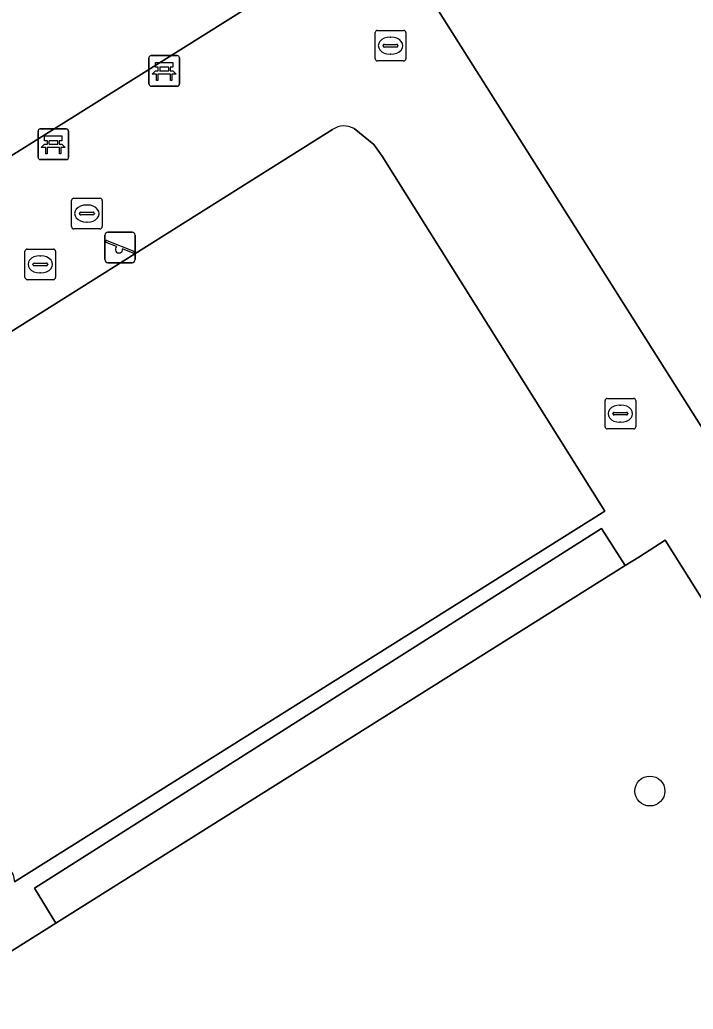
# Model space of a CAD drawing. Extents: x 158835 to 160077, y 386387 to 387778.
# Drawn here: x 159831.27 to 159853.27, y 387388.7 to 387421.02 of the extents above; entities that cross this region are included whole.
import ezdxf

# ---------------------------------------------------------------- set-up
doc = ezdxf.new("R2010")
doc.units = 0
for name, color, linetype in [('IMGEO_Bank', 7, 'Continuous'), ('IMGEO_Boom', 7, 'Continuous'), ('IMGEO_Groenvoorziening', 7, 'Continuous'), ('IMGEO_Kolk', 7, 'Continuous'), ('IMGEO_Meer_plas_ven_vijver', 7, 'Continuous'), ('IMGEO_Muur', 7, 'Continuous'), ('IMGEO_Rioolput', 7, 'Continuous'), ('IMGEO_Speelvoorziening', 7, 'Continuous'), ('IMGEO_Voetpad_open', 7, 'Continuous')]:
    doc.layers.add(name, color=color, linetype=linetype)

msp = doc.modelspace()

# ---------------------------------------------------------------- linework, layer by layer
at = {"layer": 'IMGEO_Bank'}
for p, q in [((159835.562, 387419.853), (159836.403, 387419.853)), ((159836.403, 387419.853), (159835.562, 387419.853)), ((159835.487, 387418.928), (159835.487, 387419.769)), ((159835.487, 387419.769), (159835.487, 387418.928)), ((159836.487, 387419.778), (159836.487, 387418.937)), ((159836.487, 387418.937), (159836.487, 387419.778)), ((159836.184, 387419.251), (159835.791, 387419.251)), ((159835.796, 387419.359), (159835.796, 387419.465)), ((159835.84, 387419.465), (159835.84, 387419.359)), ((159836.128, 387419.471), (159835.846, 387419.471)), ((159835.846, 387419.353), (159836.128, 387419.353)), ((159836.134, 387419.359), (159836.134, 387419.465)), ((159836.178, 387419.465), (159836.178, 387419.359)), ((159836.412, 387418.853), (159835.571, 387418.853)), ((159835.571, 387418.853), (159836.412, 387418.853)), ((159831.866, 387416.531), (159831.866, 387417.372)), ((159831.866, 387417.372), (159831.866, 387416.531)), ((159831.941, 387417.456), (159832.782, 387417.456)), ((159832.782, 387417.456), (159831.941, 387417.456)), ((159832.866, 387417.381), (159832.866, 387416.54)), ((159832.866, 387416.54), (159832.866, 387417.381)), ((159832.175, 387416.962), (159832.175, 387417.068)), ((159832.219, 387417.068), (159832.219, 387416.962)), ((159832.507, 387417.074), (159832.225, 387417.074)), ((159832.225, 387416.956), (159832.507, 387416.956)), ((159832.513, 387416.962), (159832.513, 387417.068)), ((159832.557, 387417.068), (159832.557, 387416.962)), ((159832.563, 387416.854), (159832.17, 387416.854)), ((159832.791, 387416.456), (159831.95, 387416.456)), ((159831.95, 387416.456), (159832.791, 387416.456))]:
    msp.add_line(p, q, dxfattribs=at)
for points in [[(159835.79, 387419.471), (159835.704, 387419.471), (159835.704, 387419.632), (159836.267, 387419.632), (159836.267, 387419.471), (159836.184, 387419.471)], [(159835.734, 387419.251), (159835.592, 387419.251), (159835.704, 387419.353), (159835.79, 387419.353)], [(159835.784, 387419.244), (159835.784, 387419.037), (159835.741, 387419.037), (159835.741, 387419.244)], [(159836.184, 387419.353), (159836.267, 387419.353), (159836.379, 387419.251), (159836.24, 387419.251)], [(159836.234, 387419.244), (159836.234, 387419.037), (159836.19, 387419.037), (159836.19, 387419.244)], [(159832.113, 387416.854), (159831.971, 387416.854), (159832.083, 387416.956), (159832.169, 387416.956)], [(159832.169, 387417.074), (159832.083, 387417.074), (159832.083, 387417.235), (159832.646, 387417.235), (159832.646, 387417.074), (159832.563, 387417.074)], [(159832.563, 387416.956), (159832.646, 387416.956), (159832.758, 387416.854), (159832.619, 387416.854)], [(159832.163, 387416.847), (159832.163, 387416.64), (159832.12, 387416.64), (159832.12, 387416.847)], [(159832.613, 387416.847), (159832.613, 387416.64), (159832.569, 387416.64), (159832.569, 387416.847)]]:
    msp.add_lwpolyline(points, dxfattribs=at)
for centre, radius, start, end in [((159835.565, 387419.775), 0.0779, 92.4484, 184.2845), ((159835.565, 387419.775), 0.0779, 92.4484, 184.2845), ((159836.409, 387419.775), 0.0779, 2.4484, 94.2845), ((159836.409, 387419.775), 0.0779, 2.4484, 94.2845), ((159835.734, 387419.244), 0.00671, 2.8957, 87.1043), ((159835.791, 387419.244), 0.00671, 92.8957, 177.1043), ((159835.789, 387419.464), 0.00671, 2.8957, 87.1043), ((159835.789, 387419.36), 0.00671, 272.8957, 357.1043), ((159835.846, 387419.464), 0.00671, 92.8957, 177.1043), ((159835.846, 387419.36), 0.00671, 182.8957, 267.1043), ((159836.128, 387419.464), 0.00671, 2.8957, 87.1043), ((159836.128, 387419.36), 0.00671, 272.8957, 357.1043), ((159836.185, 387419.464), 0.00671, 92.8957, 177.1043), ((159836.185, 387419.36), 0.00671, 182.8957, 267.1043), ((159836.183, 387419.244), 0.00671, 2.8957, 87.1043), ((159836.24, 387419.244), 0.00671, 92.8957, 177.1043), ((159835.565, 387418.931), 0.0779, 182.4484, 274.2845), ((159835.565, 387418.931), 0.0779, 182.4484, 274.2845), ((159836.409, 387418.931), 0.0779, 272.4484, 4.2845), ((159836.409, 387418.931), 0.0779, 272.4484, 4.2845), ((159831.944, 387417.378), 0.0779, 92.4484, 184.2845), ((159831.944, 387417.378), 0.0779, 92.4484, 184.2845), ((159832.788, 387417.378), 0.0779, 2.4484, 94.2845), ((159832.788, 387417.378), 0.0779, 2.4484, 94.2845), ((159832.168, 387417.067), 0.00671, 2.8957, 87.1043), ((159832.168, 387416.963), 0.00671, 272.8957, 357.1043), ((159832.225, 387417.067), 0.00671, 92.8957, 177.1043), ((159832.225, 387416.963), 0.00671, 182.8957, 267.1043), ((159832.507, 387417.067), 0.00671, 2.8957, 87.1043), ((159832.507, 387416.963), 0.00671, 272.8957, 357.1043), ((159832.564, 387417.067), 0.00671, 92.8957, 177.1043), ((159832.564, 387416.963), 0.00671, 182.8957, 267.1043), ((159832.113, 387416.847), 0.00671, 2.8957, 87.1043), ((159832.17, 387416.847), 0.00671, 92.8957, 177.1043), ((159832.562, 387416.847), 0.00671, 2.8957, 87.1043), ((159832.619, 387416.847), 0.00671, 92.8957, 177.1043), ((159831.944, 387416.534), 0.0779, 182.4484, 274.2845), ((159831.944, 387416.534), 0.0779, 182.4484, 274.2845), ((159832.788, 387416.534), 0.0779, 272.4484, 4.2845), ((159832.788, 387416.534), 0.0779, 272.4484, 4.2845)]:
    msp.add_arc(centre, radius, start, end, dxfattribs=at)
at = {"layer": 'IMGEO_Boom'}
msp.add_circle((159851.854, 387395.825), 0.489, dxfattribs=at)
at = {"layer": 'IMGEO_Groenvoorziening'}
msp.add_lwpolyline([(159856.664, 387394.982), (159857.635, 387395.619), (159852.357, 387404.026), (159851.488, 387403.469), (159851.044, 387403.19), (159832.453, 387391.512), (159828.772, 387389.199), (159817.115, 387407.892), (159838.805, 387421.477), (159833.731, 387429.389), (159829.643, 387426.789), (159829.381, 387426.985), (159821.465, 387422.094), (159816.733, 387419.238), (159806.551, 387412.849), (159842.504, 387345.46), (159856.348, 387354.103), (159863.218, 387358.393), (159880.027, 387368.887), (159887.482, 387373.542), (159887.37, 387373.861)], dxfattribs=at)
msp.add_lwpolyline([(159851.044, 387403.19), (159850.271, 387404.399), (159831.747, 387392.648), (159832.453, 387391.512)], close=True, dxfattribs=at)
at = {"layer": 'IMGEO_Kolk'}
for p, q in [((159842.881, 387419.752), (159842.881, 387420.604)), ((159842.956, 387420.678), (159843.808, 387420.678)), ((159843.882, 387420.604), (159843.882, 387419.752)), ((159843.14, 387420.172), (159843.14, 387420.184)), ((159843.183, 387420.221), (159843.581, 387420.221)), ((159843.369, 387420.458), (159843.394, 387420.458)), ((159843.624, 387420.184), (159843.624, 387420.172)), ((159843.578, 387420.135), (159843.18, 387420.135)), ((159843.392, 387419.898), (159843.367, 387419.898)), ((159843.808, 387419.678), (159842.956, 387419.678)), ((159831.44, 387412.607), (159831.44, 387413.459)), ((159831.515, 387413.533), (159832.367, 387413.533)), ((159832.441, 387413.459), (159832.441, 387412.607)), ((159831.742, 387413.076), (159832.14, 387413.076)), ((159831.928, 387413.313), (159831.953, 387413.313)), ((159831.699, 387413.027), (159831.699, 387413.039)), ((159832.137, 387412.99), (159831.739, 387412.99)), ((159831.951, 387412.753), (159831.926, 387412.753)), ((159832.183, 387413.039), (159832.183, 387413.027)), ((159832.367, 387412.533), (159831.515, 387412.533)), ((159850.388, 387407.729), (159850.388, 387408.581)), ((159850.463, 387408.655), (159851.315, 387408.655)), ((159851.389, 387408.581), (159851.389, 387407.729)), ((159850.69, 387408.198), (159851.088, 387408.198)), ((159850.876, 387408.435), (159850.901, 387408.435)), ((159850.647, 387408.149), (159850.647, 387408.161)), ((159851.085, 387408.112), (159850.687, 387408.112)), ((159850.899, 387407.875), (159850.874, 387407.875)), ((159851.131, 387408.161), (159851.131, 387408.149)), ((159851.315, 387407.655), (159850.463, 387407.655))]:
    msp.add_line(p, q, dxfattribs=at)
for points in [[(159842.881, 387419.752), (159842.881, 387420.604)], [(159842.956, 387420.678), (159843.808, 387420.678)], [(159843.882, 387420.604), (159843.882, 387419.752)], [(159843.808, 387419.678), (159842.956, 387419.678)], [(159831.44, 387412.607), (159831.44, 387413.459)], [(159831.515, 387413.533), (159832.367, 387413.533)], [(159832.441, 387413.459), (159832.441, 387412.607)], [(159832.367, 387412.533), (159831.515, 387412.533)], [(159850.388, 387407.729), (159850.388, 387408.581)], [(159850.463, 387408.655), (159851.315, 387408.655)], [(159851.389, 387408.581), (159851.389, 387407.729)], [(159851.315, 387407.655), (159850.463, 387407.655)]]:
    msp.add_lwpolyline(points, dxfattribs=at)
for centre, radius, start, end in [((159842.958, 387420.602), 0.0765, 91.552, 178.448), ((159842.958, 387420.602), 0.0765, 91.552, 178.448), ((159843.806, 387420.602), 0.0765, 1.552, 88.448), ((159843.806, 387420.602), 0.0765, 1.552, 88.448), ((159843.18, 387420.181), 0.0403, 85.8775, 175.7526), ((159843.177, 387420.171), 0.0366, 178.938, 274.7102), ((159843.581, 387420.178), 0.043, 264.8664, 352.4533), ((159843.585, 387420.183), 0.0386, 1.7309, 96.639), ((159842.958, 387419.754), 0.0765, 181.552, 268.448), ((159842.958, 387419.754), 0.0765, 181.552, 268.448), ((159843.806, 387419.754), 0.0765, 271.552, 358.448), ((159843.806, 387419.754), 0.0765, 271.552, 358.448), ((159831.517, 387413.457), 0.0765, 91.552, 178.448), ((159831.517, 387413.457), 0.0765, 91.552, 178.448), ((159832.365, 387413.457), 0.0765, 1.552, 88.448), ((159832.365, 387413.457), 0.0765, 1.552, 88.448), ((159831.739, 387413.036), 0.0403, 85.8775, 175.7526), ((159832.144, 387413.038), 0.0386, 1.7309, 96.639), ((159831.736, 387413.026), 0.0366, 178.938, 274.7102), ((159832.14, 387413.033), 0.043, 264.8664, 352.4533), ((159831.517, 387412.609), 0.0765, 181.552, 268.448), ((159831.517, 387412.609), 0.0765, 181.552, 268.448), ((159832.365, 387412.609), 0.0765, 271.552, 358.448), ((159832.365, 387412.609), 0.0765, 271.552, 358.448), ((159850.465, 387408.579), 0.0765, 91.552, 178.448), ((159850.465, 387408.579), 0.0765, 91.552, 178.448), ((159851.313, 387408.579), 0.0765, 1.552, 88.448), ((159851.313, 387408.579), 0.0765, 1.552, 88.448), ((159850.687, 387408.158), 0.0403, 85.8775, 175.7526), ((159851.092, 387408.16), 0.0386, 1.7309, 96.639), ((159850.684, 387408.148), 0.0366, 178.938, 274.7102), ((159851.088, 387408.155), 0.043, 264.8664, 352.4533), ((159850.465, 387407.731), 0.0765, 181.552, 268.448), ((159850.465, 387407.731), 0.0765, 181.552, 268.448), ((159851.313, 387407.731), 0.0765, 271.552, 358.448), ((159851.313, 387407.731), 0.0765, 271.552, 358.448)]:
    msp.add_arc(centre, radius, start, end, dxfattribs=at)
for centre, major_axis, ratio, start_param, end_param in [((159843.368, 387420.178), (-0.387, 0.002), 0.722429, 4.712389, 7.853982), ((159843.393, 387420.178), (-0.39, 0.002), 0.717154, 1.570796, 4.712389), ((159831.927, 387413.033), (-0.387, 0.002), 0.722429, 4.712389, 7.853982), ((159831.952, 387413.033), (-0.39, 0.002), 0.717154, 1.570796, 4.712389), ((159850.875, 387408.155), (-0.387, 0.002), 0.722429, 4.712389, 7.853982), ((159850.9, 387408.155), (-0.39, 0.002), 0.717154, 1.570796, 4.712389)]:
    msp.add_ellipse(centre, major_axis=major_axis, ratio=ratio, start_param=start_param, end_param=end_param, dxfattribs=at)
at = {"layer": 'IMGEO_Meer_plas_ven_vijver'}
msp.add_lwpolyline([(159873.661, 387406.504), (159887.702, 387415.296), (159887.95, 387416.416), (159870.845, 387443.565), (159869.785, 387443.903), (159842.411, 387426.75), (159842.211, 387425.65), (159859.378, 387398.491), (159860.438, 387398.172)], close=True, dxfattribs=at)
for points in [[(159823.438, 387405.704), (159823.595, 387404.944), (159823.802, 387404.506), (159831.051, 387393.084), (159831.101, 387392.862), (159850.386, 387404.965), (159843.107, 387416.569), (159842.831, 387416.945), (159842.191, 387417.469)], [(159841.49, 387417.439), (159823.749, 387406.292)]]:
    msp.add_lwpolyline(points, dxfattribs=at)
msp.add_arc((159841.865, 387416.89), 0.665, 60.6001, 124.301, dxfattribs=at)
at = {"layer": 'IMGEO_Muur'}
for points in [[(159841.49, 387417.439), (159823.749, 387406.292)], [(159842.191, 387417.469), (159842.831, 387416.945), (159843.107, 387416.569), (159850.386, 387404.965)], [(159831.101, 387392.862), (159850.386, 387404.965)]]:
    msp.add_lwpolyline(points, dxfattribs=at)
msp.add_arc((159841.865, 387416.89), 0.665, 60.6001, 124.301, dxfattribs=at)
at = {"layer": 'IMGEO_Rioolput'}
for p, q in [((159832.963, 387414.267), (159832.963, 387415.119)), ((159833.038, 387415.193), (159833.89, 387415.193)), ((159833.964, 387415.119), (159833.964, 387414.267)), ((159833.222, 387414.687), (159833.222, 387414.699)), ((159833.265, 387414.736), (159833.663, 387414.736)), ((159833.451, 387414.973), (159833.476, 387414.973)), ((159833.706, 387414.699), (159833.706, 387414.687)), ((159833.66, 387414.65), (159833.262, 387414.65)), ((159833.474, 387414.413), (159833.449, 387414.413)), ((159833.89, 387414.193), (159833.038, 387414.193))]:
    msp.add_line(p, q, dxfattribs=at)
for points in [[(159832.963, 387414.267), (159832.963, 387415.119)], [(159833.038, 387415.193), (159833.89, 387415.193)], [(159833.964, 387415.119), (159833.964, 387414.267)], [(159833.89, 387414.193), (159833.038, 387414.193)]]:
    msp.add_lwpolyline(points, dxfattribs=at)
for centre, radius, start, end in [((159833.04, 387415.117), 0.0765, 91.552, 178.448), ((159833.04, 387415.117), 0.0765, 91.552, 178.448), ((159833.888, 387415.117), 0.0765, 1.552, 88.448), ((159833.888, 387415.117), 0.0765, 1.552, 88.448), ((159833.262, 387414.696), 0.0403, 85.8775, 175.7526), ((159833.259, 387414.686), 0.0366, 178.938, 274.7102), ((159833.663, 387414.693), 0.043, 264.8664, 352.4533), ((159833.667, 387414.698), 0.0386, 1.7309, 96.639), ((159833.04, 387414.269), 0.0765, 181.552, 268.448), ((159833.04, 387414.269), 0.0765, 181.552, 268.448), ((159833.888, 387414.269), 0.0765, 271.552, 358.448), ((159833.888, 387414.269), 0.0765, 271.552, 358.448)]:
    msp.add_arc(centre, radius, start, end, dxfattribs=at)
for centre, major_axis, ratio, start_param, end_param in [((159833.45, 387414.693), (-0.387, 0.002), 0.722429, 4.712389, 7.853982), ((159833.475, 387414.693), (-0.39, 0.002), 0.717154, 1.570796, 4.712389)]:
    msp.add_ellipse(centre, major_axis=major_axis, ratio=ratio, start_param=start_param, end_param=end_param, dxfattribs=at)
at = {"layer": 'IMGEO_Speelvoorziening'}
for p, q in [((159834.149, 387414.087), (159834.939, 387414.087)), ((159834.939, 387414.087), (159834.149, 387414.087)), ((159834.049, 387413.187), (159834.049, 387413.987)), ((159834.049, 387413.987), (159834.049, 387413.187)), ((159834.432, 387413.615), (159834.093, 387413.752)), ((159834.118, 387413.812), (159834.994, 387413.459)), ((159835.039, 387413.987), (159835.039, 387413.187)), ((159835.039, 387413.187), (159835.039, 387413.987)), ((159834.97, 387413.399), (159834.63, 387413.536)), ((159834.939, 387413.087), (159834.149, 387413.087)), ((159834.149, 387413.087), (159834.939, 387413.087))]:
    msp.add_line(p, q, dxfattribs=at)
for centre, radius, start, end in [((159834.149, 387413.987), 0.1, 90, 180), ((159834.149, 387413.987), 0.1, 90, 180), ((159834.939, 387413.987), 0.1, 0, 90), ((159834.939, 387413.987), 0.1, 360, 90), ((159834.106, 387413.782), 0.0327, 68.078, 248.078), ((159834.511, 387413.525), 0.12, 130.9928, 5.1632), ((159834.982, 387413.429), 0.0327, 248.078, 68.078), ((159834.149, 387413.187), 0.1, 180, 270), ((159834.149, 387413.187), 0.1, 180, 270), ((159834.939, 387413.187), 0.1, 270, 0), ((159834.939, 387413.187), 0.1, 270, 0)]:
    msp.add_arc(centre, radius, start, end, dxfattribs=at)
at = {"layer": 'IMGEO_Voetpad_open'}
for points in [[(159829.997, 387450.41), (159833.775, 387444.056), (159834.441, 387444.478), (159838.667, 387437.702), (159838.006, 387437.265), (159840.458, 387433.55), (159834.791, 387430.064), (159839.814, 387422.109), (159838.805, 387421.477), (159817.115, 387407.892), (159828.772, 387389.199), (159832.453, 387391.512), (159831.747, 387392.648), (159850.271, 387404.399), (159851.044, 387403.19), (159851.488, 387403.469), (159852.357, 387404.026), (159857.635, 387395.619)], [(159823.749, 387406.292), (159841.49, 387417.439)], [(159842.191, 387417.469), (159842.831, 387416.945), (159843.107, 387416.569), (159850.386, 387404.965), (159831.101, 387392.862)]]:
    msp.add_lwpolyline(points, dxfattribs=at)
msp.add_lwpolyline([(159887.95, 387416.416), (159887.702, 387415.296), (159873.661, 387406.504), (159860.438, 387398.172), (159859.378, 387398.491), (159842.211, 387425.65), (159842.411, 387426.75), (159869.785, 387443.903), (159870.845, 387443.565)], close=True, dxfattribs=at)
msp.add_arc((159841.865, 387416.89), 0.665, 60.6001, 124.301, dxfattribs=at)

doc.saveas('drawing.dxf')
